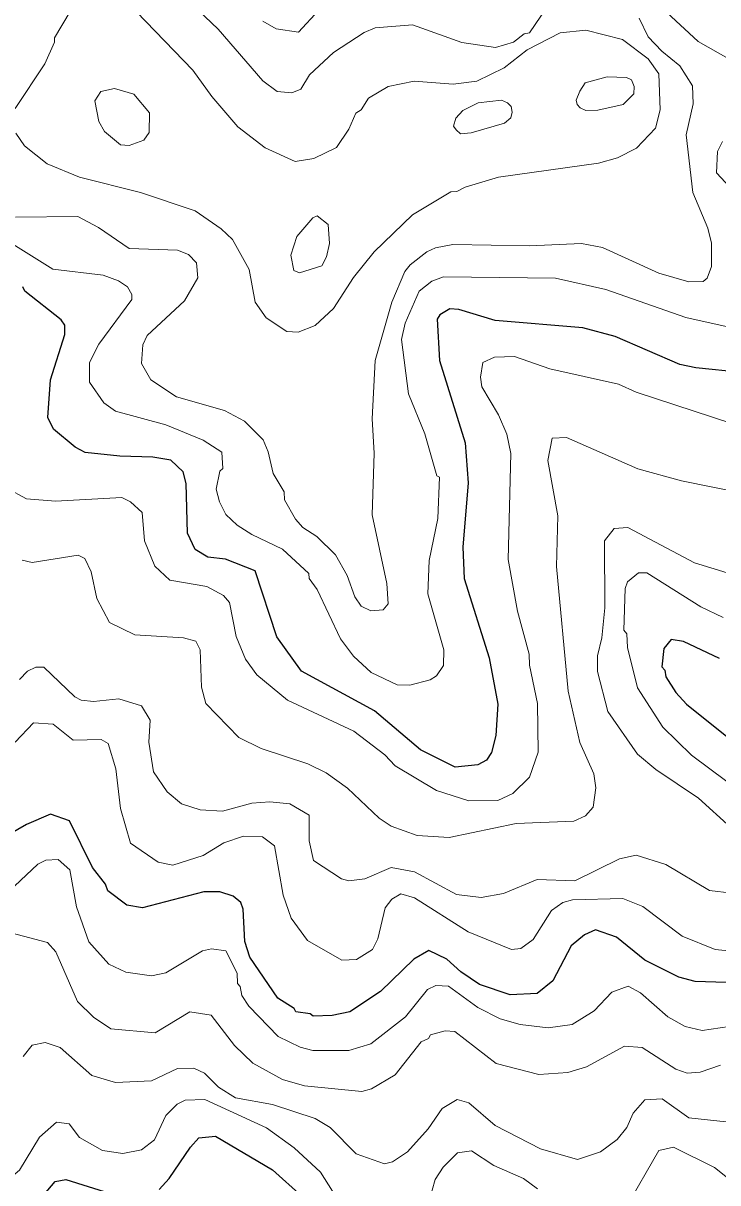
# Model space of a CAD drawing. Extents: x 673.3 to 698.5, y 6984.3 to 7012.3.
# Drawn here: x 675.097 to 675.87, y 6992.064 to 6993.355 of the extents above; entities that cross this region are included whole.
import ezdxf

# ---------------------------------------------------------------- set-up
doc = ezdxf.new("R2010")
doc.units = 0
doc.header["$LTSCALE"] = 0.032
doc.layers.add('1', color=7, linetype='Continuous', lineweight=25)
doc.layers.add('2', color=7, linetype='Continuous', lineweight=13)

msp = doc.modelspace()

# ---------------------------------------------------------------- linework, layer by layer
at = {"layer": '1'}
for points in [[(675.8968, 6992.966), (675.8458, 6992.971), (675.8279, 6992.975), (675.7562, 6993.0059), (675.7201, 6993.0158), (675.6225, 6993.0239), (675.5821, 6993.0362), (675.5719, 6993.0368), (675.5611, 6993.0302), (675.558, 6993.0252), (675.5604, 6992.9794), (675.5893, 6992.8875), (675.5923, 6992.843), (675.5866, 6992.7713), (675.5881, 6992.7367), (675.6159, 6992.6482), (675.6256, 6992.5967), (675.6233, 6992.5619), (675.6184, 6992.543), (675.613, 6992.5343), (675.6034, 6992.529), (675.5779, 6992.5264), (675.5395, 6992.5458), (675.4884, 6992.5892), (675.4071, 6992.6333), (675.3794, 6992.6718), (675.3553, 6992.7451), (675.3225, 6992.758), (675.3029, 6992.7602), (675.2887, 6992.7689), (675.2803, 6992.7872), (675.2787, 6992.8425), (675.2753, 6992.8553), (675.2616, 6992.8682), (675.2415, 6992.8718), (675.2047, 6992.8726), (675.1662, 6992.877), (675.1551, 6992.8827), (675.1309, 6992.903), (675.1248, 6992.9157), (675.1275, 6992.9577), (675.1435, 6993.0084), (675.1435, 6993.0187), (675.1394, 6993.0247), (675.099, 6993.0564), (675.0969, 6993.0613)], [(675.8722, 6992.6475), (675.8319, 6992.6663), (675.8185, 6992.6687), (675.8103, 6992.6587), (675.8081, 6992.6382), (675.8112, 6992.6346), (675.8123, 6992.6271), (675.8234, 6992.6097), (675.8355, 6992.5965), (675.8802, 6992.5607)], [(675.8797, 6992.2869), (675.8452, 6992.2878), (675.827, 6992.2929), (675.7891, 6992.3115), (675.7575, 6992.3374), (675.7343, 6992.3454), (675.7218, 6992.3398), (675.7071, 6992.3276), (675.6866, 6992.2886), (675.6692, 6992.2747), (675.6393, 6992.2729), (675.605, 6992.2847), (675.5842, 6992.2988), (675.5689, 6992.3127), (675.5488, 6992.3225), (675.5319, 6992.3129), (675.495, 6992.2769), (675.4607, 6992.2541), (675.4412, 6992.2502), (675.4198, 6992.2495), (675.4165, 6992.252), (675.4006, 6992.2543), (675.3989, 6992.2577), (675.3808, 6992.2695), (675.3494, 6992.315), (675.3439, 6992.3325), (675.3422, 6992.3683), (675.3395, 6992.3758), (675.3308, 6992.3831), (675.3161, 6992.3879), (675.2982, 6992.3879), (675.2301, 6992.37), (675.2128, 6992.3728), (675.1916, 6992.3887), (675.1889, 6992.3962), (675.1743, 6992.415), (675.149, 6992.4669), (675.1278, 6992.4741), (675.1008, 6992.4627), (675.0383, 6992.4267)], [(675.2485, 6992.0565), (675.2599, 6992.0686), (675.2835, 6992.1036), (675.2929, 6992.1137), (675.3112, 6992.1158), (675.3748, 6992.0784), (675.4079, 6992.0485)], [(675.1061, 6992.0336), (675.1328, 6992.0651), (675.1447, 6992.0675), (675.2002, 6992.05)]]:
    msp.add_lwpolyline(points, dxfattribs=at)
at = {"layer": '2'}
for points in [[(675.6797, 6993.3719), (675.6608, 6993.3442), (675.6549, 6993.3429), (675.6429, 6993.3338), (675.6229, 6993.3278), (675.5855, 6993.3332), (675.5305, 6993.353), (675.4889, 6993.3496), (675.4768, 6993.3444), (675.4427, 6993.3223), (675.4159, 6993.2972), (675.4063, 6993.2812), (675.3961, 6993.2772), (675.3799, 6993.2788), (675.3639, 6993.2905), (675.3143, 6993.3483), (675.2768, 6993.384)], [(675.1494, 6993.3677), (675.1321, 6993.3387), (675.132, 6993.3336), (675.1213, 6993.3096), (675.0882, 6993.26)], [(675.089, 6993.2325), (675.0989, 6993.2183), (675.1238, 6993.1984), (675.1601, 6993.1834), (675.228, 6993.1665), (675.2887, 6993.1459), (675.3176, 6993.1259), (675.3301, 6993.114), (675.3487, 6993.0806), (675.3553, 6993.0441), (675.3677, 6993.0269), (675.3905, 6993.0116), (675.4032, 6993.0109), (675.4221, 6993.0183), (675.4425, 6993.0373), (675.465, 6993.0718), (675.4877, 6993.1002), (675.5306, 6993.1414), (675.5733, 6993.1671), (675.58, 6993.1673), (675.5892, 6993.1722), (675.6262, 6993.1833), (675.7374, 6993.1989), (675.7585, 6993.2051), (675.7798, 6993.2157), (675.801, 6993.238), (675.8063, 6993.2585), (675.8048, 6993.2986), (675.7928, 6993.315), (675.7642, 6993.3365), (675.7233, 6993.3472), (675.6949, 6993.3439), (675.6582, 6993.3251), (675.6327, 6993.305), (675.6022, 6993.2901), (675.5758, 6993.2869), (675.5325, 6993.2902), (675.5034, 6993.2845), (675.4815, 6993.2714), (675.4733, 6993.2585), (675.4675, 6993.2547), (675.4596, 6993.2368), (675.4458, 6993.2166), (675.4209, 6993.204), (675.4001, 6993.2007), (675.3666, 6993.2161), (675.336, 6993.2394), (675.3072, 6993.2732), (675.2861, 6993.3025), (675.2232, 6993.3676)], [(675.4262, 6993.3694), (675.4038, 6993.3448), (675.3787, 6993.3484), (675.3638, 6993.3569)], [(675.4855, 6992.9143), (675.4888, 6992.9794), (675.5074, 6993.0441), (675.522, 6993.0782), (675.5279, 6993.0858), (675.5466, 6993.1004), (675.5562, 6993.1049), (675.5753, 6993.1085), (675.6607, 6993.1069), (675.7184, 6993.1094), (675.7418, 6993.1051), (675.8047, 6993.0767), (675.838, 6993.0669), (675.8538, 6993.0674), (675.8583, 6993.0708), (675.8634, 6993.084), (675.8633, 6993.1099), (675.8593, 6993.1265), (675.8423, 6993.1665), (675.8349, 6993.2304), (675.843, 6993.2652), (675.8422, 6993.285), (675.8281, 6993.3074), (675.808, 6993.3238), (675.7929, 6993.3395), (675.7827, 6993.3603)], [(675.8843, 6993.314), (675.8485, 6993.3343), (675.8136, 6993.3668)], [(675.8835, 6993.1723), (675.8689, 6993.1883), (675.8698, 6993.212), (675.8755, 6993.2232)], [(675.0886, 6993.1389), (675.1581, 6993.1395), (675.1812, 6993.1272), (675.2151, 6993.1039), (675.2689, 6993.102), (675.2812, 6993.0972)], [(675.0767, 6993.1143), (675.1304, 6993.081), (675.1864, 6993.0743), (675.2032, 6993.0681), (675.2135, 6993.0613), (675.2183, 6993.0527), (675.2181, 6993.0472), (675.1816, 6992.9976), (675.1711, 6992.9772), (675.1711, 6992.955), (675.1872, 6992.9322), (675.1999, 6992.9229), (675.2562, 6992.9075), (675.2977, 6992.8906), (675.3184, 6992.8772), (675.3193, 6992.8589), (675.3161, 6992.8559), (675.3121, 6992.8359), (675.3157, 6992.8219), (675.3229, 6992.8078), (675.3354, 6992.7961), (675.3518, 6992.7855), (675.386, 6992.7692), (675.4153, 6992.7422), (675.4157, 6992.7367), (675.4244, 6992.7242), (675.4503, 6992.6695), (675.4649, 6992.6503), (675.4845, 6992.6318), (675.5135, 6992.6183), (675.5275, 6992.6179), (675.5501, 6992.6238), (675.5573, 6992.6283), (675.565, 6992.6398), (675.5652, 6992.6572), (675.5475, 6992.7195), (675.5491, 6992.7566), (675.5588, 6992.8032), (675.5604, 6992.8493)], [(675.2812, 6993.0972), (675.29, 6993.088), (675.2916, 6993.0715), (675.2768, 6993.0457), (675.2351, 6993.0072), (675.2306, 6992.9967), (675.229, 6992.976), (675.2394, 6992.9579), (675.2679, 6992.939), (675.3213, 6992.9236), (675.3436, 6992.9117), (675.3642, 6992.8909), (675.37, 6992.8775), (675.3754, 6992.8536), (675.3877, 6992.833), (675.3879, 6992.8242), (675.4002, 6992.8027), (675.4084, 6992.7933), (675.4242, 6992.7832), (675.445, 6992.7631), (675.4577, 6992.74), (675.4663, 6992.7163), (675.4734, 6992.7056), (675.4842, 6992.7007), (675.4978, 6992.7017), (675.5033, 6992.7082), (675.5019, 6992.7309), (675.4856, 6992.8075), (675.4879, 6992.876), (675.4855, 6992.9143)], [(675.5604, 6992.8493), (675.5577, 6992.851), (675.5442, 6992.8975), (675.5261, 6992.9423), (675.5181, 6993.0025), (675.5225, 6993.0208), (675.5378, 6993.0565), (675.552, 6993.0676), (675.5651, 6993.0726), (675.6897, 6993.071), (675.7456, 6993.0583), (675.8347, 6993.027), (675.9296, 6993.006)], [(675.0789, 6992.837), (675.1011, 6992.8253), (675.1333, 6992.8228), (675.207, 6992.8268), (675.2168, 6992.8219), (675.2298, 6992.8102), (675.2323, 6992.7785), (675.2436, 6992.7505), (675.2604, 6992.7348), (675.3016, 6992.7275), (675.3201, 6992.7176), (675.3267, 6992.71), (675.3344, 6992.6721), (675.3447, 6992.6469), (675.3574, 6992.6292), (675.3913, 6992.6011), (675.4654, 6992.5666), (675.4999, 6992.5403), (675.5111, 6992.528), (675.5573, 6992.5005), (675.5931, 6992.4889), (675.6253, 6992.4896), (675.6421, 6992.4972), (675.6607, 6992.5153), (675.6704, 6992.5432), (675.6696, 6992.5975), (675.6607, 6992.64), (675.6605, 6992.6524), (675.6475, 6992.7001), (675.637, 6992.7577), (675.6401, 6992.8756), (675.6354, 6992.8974), (675.6263, 6992.9188), (675.6077, 6992.95), (675.6061, 6992.9608), (675.6088, 6992.977), (675.6218, 6992.983), (675.6442, 6992.9839), (675.6833, 6992.97), (675.7598, 6992.9528), (675.7794, 6992.9439), (675.9072, 6992.9022)], [(675.5357, 6992.4506), (675.5713, 6992.4482), (675.6458, 6992.4637), (675.7101, 6992.4665), (675.7231, 6992.4724), (675.7315, 6992.4819), (675.7347, 6992.5035), (675.7322, 6992.519), (675.7169, 6992.5541), (675.7038, 6992.611), (675.6908, 6992.75), (675.6923, 6992.8065), (675.681, 6992.8681), (675.686, 6992.8927), (675.702, 6992.8936), (675.7813, 6992.8588), (675.8297, 6992.8452), (675.9327, 6992.8244)], [(675.8807, 6992.743), (675.8442, 6992.7542), (675.7702, 6992.7934), (675.755, 6992.7924), (675.7441, 6992.7785), (675.7444, 6992.7039), (675.7413, 6992.6704), (675.7364, 6992.6504), (675.7363, 6992.633), (675.7477, 6992.5885), (675.7809, 6992.5411), (675.8012, 6992.5241), (675.8487, 6992.4921), (675.8846, 6992.4595)], [(675.096, 6992.757), (675.1073, 6992.7544), (675.1584, 6992.7624), (675.1659, 6992.7589), (675.1729, 6992.744), (675.1791, 6992.7143), (675.1935, 6992.6875), (675.2214, 6992.6738), (675.2757, 6992.6704), (675.2893, 6992.6669), (675.2941, 6992.657), (675.2956, 6992.6155), (675.3006, 6992.5974), (675.3372, 6992.5597), (675.362, 6992.5474), (675.4141, 6992.5303), (675.4344, 6992.5202), (675.4581, 6992.5033), (675.4934, 6992.4697), (675.5066, 6992.4609), (675.5357, 6992.4506)], [(675.8764, 6992.6933), (675.8514, 6992.705), (675.7914, 6992.7429), (675.782, 6992.7428), (675.7698, 6992.733), (675.7673, 6992.7253), (675.7657, 6992.6789), (675.7689, 6992.6751), (675.7698, 6992.6596), (675.7809, 6992.6148), (675.8092, 6992.5709), (675.8409, 6992.5399), (675.8803, 6992.5104)], [(675.886, 6992.3863), (675.861, 6992.3892), (675.8123, 6992.4183), (675.7793, 6992.4285), (675.7608, 6992.4245), (675.7113, 6992.3999), (675.6691, 6992.4016), (675.6316, 6992.3858), (675.607, 6992.3814), (675.5794, 6992.3849), (675.5327, 6992.4099), (675.5068, 6992.4147), (675.4775, 6992.4022), (675.4597, 6992.4001), (675.4515, 6992.4023), (675.4203, 6992.4225), (675.4155, 6992.4446), (675.4154, 6992.4731), (675.3941, 6992.4856), (675.3718, 6992.488), (675.3517, 6992.4864), (675.319, 6992.4775), (675.2944, 6992.4791), (675.2735, 6992.4857), (675.2576, 6992.499), (675.2422, 6992.5212), (675.2372, 6992.5545), (675.2387, 6992.5787), (675.2291, 6992.5947), (675.2037, 6992.6028), (675.1755, 6992.5997), (675.1618, 6992.6012), (675.1546, 6992.6049), (675.1202, 6992.6378), (675.1113, 6992.6378), (675.1019, 6992.6336), (675.0932, 6992.6243)], [(675.3635, 6992.449), (675.3423, 6992.4497), (675.3207, 6992.4423), (675.2976, 6992.4283), (675.2637, 6992.4173), (675.2474, 6992.4207), (675.2167, 6992.4419), (675.2054, 6992.4804), (675.2004, 6992.5247), (675.1919, 6992.5528), (675.1841, 6992.5572), (675.153, 6992.5565), (675.1308, 6992.5743), (675.1088, 6992.576), (675.0883, 6992.5543)], [(675.9013, 6992.3202), (675.8673, 6992.3234), (675.8306, 6992.3384), (675.7868, 6992.3715), (675.7647, 6992.3803), (675.7087, 6992.3789), (675.6979, 6992.3759), (675.6853, 6992.3668), (675.6648, 6992.3345), (675.651, 6992.3246), (675.6405, 6992.3236), (675.5925, 6992.3433), (675.5328, 6992.3811), (675.5175, 6992.3854), (675.5077, 6992.3797), (675.5, 6992.3699), (675.4919, 6992.3356), (675.4861, 6992.3234), (675.4682, 6992.3124), (675.452, 6992.3117), (675.4136, 6992.3337), (675.3955, 6992.3583), (675.3867, 6992.3841), (675.3771, 6992.4391), (675.3635, 6992.449)], [(675.075, 6992.3822), (675.1137, 6992.4185), (675.1224, 6992.4229), (675.1363, 6992.4236), (675.1493, 6992.4124), (675.1567, 6992.371), (675.1705, 6992.332), (675.1926, 6992.3071), (675.2116, 6992.2984), (675.2399, 6992.2943), (675.256, 6992.2976), (675.2969, 6992.322), (675.3068, 6992.3244), (675.3227, 6992.3222), (675.3355, 6992.2972), (675.3357, 6992.2856), (675.3389, 6992.2823), (675.3405, 6992.2725), (675.3483, 6992.2603), (675.3812, 6992.2267), (675.4055, 6992.2148), (675.4197, 6992.211), (675.4595, 6992.2112), (675.4842, 6992.2186), (675.5229, 6992.2486), (675.5471, 6992.2791), (675.5566, 6992.2836), (675.5704, 6992.2827), (675.6033, 6992.2589), (675.6282, 6992.2464), (675.6505, 6992.2401), (675.6815, 6992.2365), (675.7081, 6992.2399), (675.7328, 6992.2554), (675.7522, 6992.276), (675.7705, 6992.2827), (675.7844, 6992.2754), (675.8145, 6992.2486), (675.8339, 6992.2378), (675.8529, 6992.2332), (675.8829, 6992.238)], [(675.8733, 6992.1948), (675.8507, 6992.1868), (675.836, 6992.186), (675.8234, 6992.1902), (675.7862, 6992.2144), (675.7664, 6992.2161), (675.7242, 6992.193), (675.7035, 6992.1867), (675.6712, 6992.1844), (675.6238, 6992.1965), (675.5776, 6992.2321), (675.567, 6992.2331), (675.5506, 6992.2286), (675.5483, 6992.2244), (675.54, 6992.2206), (675.5112, 6992.184), (675.4848, 6992.1686), (675.4741, 6992.1656), (675.4102, 6992.1718), (675.3859, 6992.1787), (675.353, 6992.197), (675.3325, 6992.2167), (675.3063, 6992.2504), (675.2827, 6992.2543), (675.2442, 6992.2308), (675.1947, 6992.2352), (675.1755, 6992.2483), (675.1576, 6992.2655), (675.1337, 6992.3211), (675.1243, 6992.3314), (675.0837, 6992.3422)], [(675.0972, 6992.2045), (675.1071, 6992.217), (675.1217, 6992.2201), (675.1386, 6992.2144), (675.1737, 6992.1831), (675.1999, 6992.1754), (675.2401, 6992.1773), (675.269, 6992.1912), (675.2871, 6992.1915), (675.2989, 6992.1858), (675.3147, 6992.1704), (675.3334, 6992.1585), (675.3748, 6992.1508), (675.4223, 6992.1353), (675.4388, 6992.1252), (675.4679, 6992.0962), (675.4995, 6992.085), (675.5081, 6992.0872), (675.5251, 6992.0984), (675.548, 6992.1238), (675.5637, 6992.1466), (675.5803, 6992.1565), (675.5933, 6992.1528), (675.6225, 6992.1275), (675.6731, 6992.1016), (675.7142, 6992.0899), (675.7399, 6992.0981), (675.7584, 6992.1121), (675.769, 6992.1252), (675.7761, 6992.1412), (675.7891, 6992.156), (675.8082, 6992.1572), (675.838, 6992.1363), (675.8797, 6992.1318)], [(675.4665, 6992.0152), (675.4283, 6992.0755), (675.399, 6992.1026), (675.368, 6992.125), (675.2994, 6992.1566), (675.2777, 6992.1558), (675.2687, 6992.1515), (675.2561, 6992.1388), (675.2435, 6992.1118), (675.2288, 6992.1005), (675.2083, 6992.0964), (675.1855, 6992.0997), (675.1599, 6992.1143), (675.1485, 6992.1295), (675.1344, 6992.1312), (675.1154, 6992.1147), (675.0932, 6992.078), (675.0787, 6992.0655), (675.0485, 6992.0573), (674.9919, 6992.0645), (674.986, 6992.0609)], [(675.6695, 6992.0572), (675.6541, 6992.0686), (675.621, 6992.0832), (675.5963, 6992.0994), (675.5805, 6992.0973), (675.5648, 6992.0811), (675.5558, 6992.0673), (675.5489, 6992.0439)], [(675.885, 6992.0199), (675.8811, 6992.0695), (675.8666, 6992.0808), (675.8208, 6992.1035), (675.8045, 6992.0999), (675.7679, 6992.0359)]]:
    msp.add_lwpolyline(points, dxfattribs=at)
for points in [[(675.7227, 6993.2886), (675.7471, 6993.2951), (675.7686, 6993.2942), (675.7741, 6993.2917), (675.777, 6993.2843), (675.7769, 6993.2763), (675.7651, 6993.2644), (675.7369, 6993.258), (675.7233, 6993.2578), (675.7172, 6993.2607), (675.7138, 6993.2642), (675.7128, 6993.2691), (675.7168, 6993.2792)], [(675.2314, 6993.2245), (675.2373, 6993.233), (675.2379, 6993.2549), (675.2203, 6993.2759), (675.1989, 6993.282), (675.1836, 6993.2789), (675.177, 6993.2683), (675.1814, 6993.2452), (675.1879, 6993.2343), (675.2057, 6993.2193), (675.2151, 6993.2186)], [(675.5761, 6993.24), (675.5787, 6993.2489), (675.5865, 6993.2576), (675.6035, 6993.2663), (675.6296, 6993.269), (675.6362, 6993.2663), (675.6403, 6993.262), (675.6416, 6993.2558), (675.6399, 6993.2494), (675.633, 6993.2436), (675.5959, 6993.2329), (675.5839, 6993.2318), (675.579, 6993.2361)], [(675.4382, 6993.1097), (675.4366, 6993.1306), (675.4246, 6993.1402), (675.4195, 6993.1382), (675.4017, 6993.1175), (675.3952, 6993.0965), (675.3984, 6993.0796), (675.4048, 6993.0769), (675.4295, 6993.0846), (675.4349, 6993.0946)]]:
    msp.add_lwpolyline(points, close=True, dxfattribs=at)

doc.saveas('drawing.dxf')
